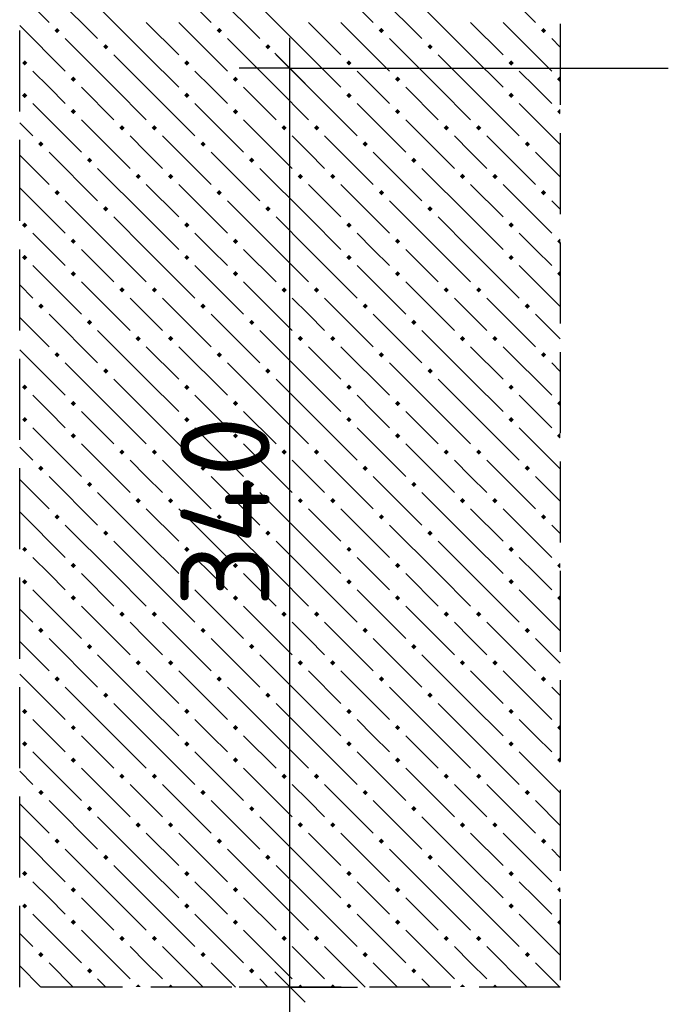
# Model space of a CAD drawing. Header units: millimetres. Extents: x 40580 to 1930067, y -240640 to 81020.
# Tile 360 of 656: x 1109985 to 1111585, y -221711 to -219282. Entities that reach past the tile are written whole.
import ezdxf

# ---------------------------------------------------------------- set-up
doc = ezdxf.new("R2010")
doc.units = ezdxf.units.MM
doc.linetypes.add('______2', pattern=[270, 200, -70])
doc.layers.add('Standard', color=7, linetype='Continuous', lineweight=25)
doc.layers.add('Примечания', color=7, linetype='Continuous', lineweight=13)
doc.layers.add('Стилевая поверхн.', color=7, linetype='Continuous')
doc.styles.add('ISOCPEUR', font='isocpeur.ttf')

msp = doc.modelspace()

# ---------------------------------------------------------------- hatches: boundary and pattern name
at = {"layer": 'Стилевая поверхн.', "linetype": 'Continuous', "lineweight": -3, "transparency": 33554687}
for points in [[(1110070.9, -219308.3), (1110077.4, -219301.8), (1110083.9, -219308.3), (1110077.4, -219314.8)], [(1110470.9, -219308.3), (1110477.4, -219301.8), (1110483.9, -219308.3), (1110477.4, -219314.8)], [(1110870.9, -219308.3), (1110877.4, -219301.8), (1110883.9, -219308.3), (1110877.4, -219314.8)], [(1111270.9, -219308.3), (1111277.4, -219301.8), (1111283.9, -219308.3), (1111277.4, -219314.8)], [(1110190.9, -219348.3), (1110197.4, -219341.8), (1110203.9, -219348.3), (1110197.4, -219354.8)], [(1110590.9, -219348.3), (1110597.4, -219341.8), (1110603.9, -219348.3), (1110597.4, -219354.8)], [(1110990.9, -219348.3), (1110997.4, -219341.8), (1111003.9, -219348.3), (1110997.4, -219354.8)], [(1109990.9, -219388.3), (1109997.4, -219381.8), (1110003.9, -219388.3), (1109997.4, -219394.8)], [(1110390.9, -219388.3), (1110397.4, -219381.8), (1110403.9, -219388.3), (1110397.4, -219394.8)], [(1110790.9, -219388.3), (1110797.4, -219381.8), (1110803.9, -219388.3), (1110797.4, -219394.8)], [(1111190.9, -219388.3), (1111197.4, -219381.8), (1111203.9, -219388.3), (1111197.4, -219394.8)], [(1110110.9, -219428.3), (1110117.4, -219421.8), (1110123.9, -219428.3), (1110117.4, -219434.8)], [(1110510.9, -219428.3), (1110517.4, -219421.8), (1110523.9, -219428.3), (1110517.4, -219434.8)], [(1110910.9, -219428.3), (1110917.4, -219421.8), (1110923.9, -219428.3), (1110917.4, -219434.8)], [(1111310.9, -219428.3), (1111317.4, -219421.8), (1111318.4, -219422.8), (1111318.4, -219433.7), (1111317.4, -219434.8)], [(1109990.9, -219468.3), (1109997.4, -219461.8), (1110003.9, -219468.3), (1109997.4, -219474.8)], [(1110390.9, -219468.3), (1110397.4, -219461.8), (1110403.9, -219468.3), (1110397.4, -219474.8)], [(1110790.9, -219468.3), (1110797.4, -219461.8), (1110803.9, -219468.3), (1110797.4, -219474.8)], [(1111190.9, -219468.3), (1111197.4, -219461.8), (1111203.9, -219468.3), (1111197.4, -219474.8)], [(1110110.9, -219508.3), (1110117.4, -219501.8), (1110123.9, -219508.3), (1110117.4, -219514.8)], [(1110510.9, -219508.3), (1110517.4, -219501.8), (1110523.9, -219508.3), (1110517.4, -219514.8)], [(1110910.9, -219508.3), (1110917.4, -219501.8), (1110923.9, -219508.3), (1110917.4, -219514.8)], [(1111310.9, -219508.3), (1111317.4, -219501.8), (1111318.4, -219502.8), (1111318.4, -219513.7), (1111317.4, -219514.8)], [(1110230.9, -219548.3), (1110237.4, -219541.8), (1110243.9, -219548.3), (1110237.4, -219554.8)], [(1110310.9, -219548.3), (1110317.4, -219541.8), (1110323.9, -219548.3), (1110317.4, -219554.8)], [(1110630.9, -219548.3), (1110637.4, -219541.8), (1110643.9, -219548.3), (1110637.4, -219554.8)], [(1110710.9, -219548.3), (1110717.4, -219541.8), (1110723.9, -219548.3), (1110717.4, -219554.8)], [(1111030.9, -219548.3), (1111037.4, -219541.8), (1111043.9, -219548.3), (1111037.4, -219554.8)], [(1111110.9, -219548.3), (1111117.4, -219541.8), (1111123.9, -219548.3), (1111117.4, -219554.8)], [(1110030.9, -219588.3), (1110037.4, -219581.8), (1110043.9, -219588.3), (1110037.4, -219594.8)], [(1110430.9, -219588.3), (1110437.4, -219581.8), (1110443.9, -219588.3), (1110437.4, -219594.8)], [(1110830.9, -219588.3), (1110837.4, -219581.8), (1110843.9, -219588.3), (1110837.4, -219594.8)], [(1111230.9, -219588.3), (1111237.4, -219581.8), (1111243.9, -219588.3), (1111237.4, -219594.8)], [(1110150.9, -219628.3), (1110157.4, -219621.8), (1110163.9, -219628.3), (1110157.4, -219634.8)], [(1110550.9, -219628.3), (1110557.4, -219621.8), (1110563.9, -219628.3), (1110557.4, -219634.8)], [(1110950.9, -219628.3), (1110957.4, -219621.8), (1110963.9, -219628.3), (1110957.4, -219634.8)], [(1110270.9, -219668.3), (1110277.4, -219661.8), (1110283.9, -219668.3), (1110277.4, -219674.8)], [(1110350.9, -219668.3), (1110357.4, -219661.8), (1110363.9, -219668.3), (1110357.4, -219674.8)], [(1110670.9, -219668.3), (1110677.4, -219661.8), (1110683.9, -219668.3), (1110677.4, -219674.8)], [(1110750.9, -219668.3), (1110757.4, -219661.8), (1110763.9, -219668.3), (1110757.4, -219674.8)], [(1111070.9, -219668.3), (1111077.4, -219661.8), (1111083.9, -219668.3), (1111077.4, -219674.8)], [(1111150.9, -219668.3), (1111157.4, -219661.8), (1111163.9, -219668.3), (1111157.4, -219674.8)], [(1110070.9, -219708.3), (1110077.4, -219701.8), (1110083.9, -219708.3), (1110077.4, -219714.8)], [(1110470.9, -219708.3), (1110477.4, -219701.8), (1110483.9, -219708.3), (1110477.4, -219714.8)], [(1110870.9, -219708.3), (1110877.4, -219701.8), (1110883.9, -219708.3), (1110877.4, -219714.8)], [(1111270.9, -219708.3), (1111277.4, -219701.8), (1111283.9, -219708.3), (1111277.4, -219714.8)], [(1110190.9, -219748.3), (1110197.4, -219741.8), (1110203.9, -219748.3), (1110197.4, -219754.8)], [(1110590.9, -219748.3), (1110597.4, -219741.8), (1110603.9, -219748.3), (1110597.4, -219754.8)], [(1110990.9, -219748.3), (1110997.4, -219741.8), (1111003.9, -219748.3), (1110997.4, -219754.8)], [(1109990.9, -219788.3), (1109997.4, -219781.8), (1110003.9, -219788.3), (1109997.4, -219794.8)], [(1110390.9, -219788.3), (1110397.4, -219781.8), (1110403.9, -219788.3), (1110397.4, -219794.8)], [(1110790.9, -219788.3), (1110797.4, -219781.8), (1110803.9, -219788.3), (1110797.4, -219794.8)], [(1111190.9, -219788.3), (1111197.4, -219781.8), (1111203.9, -219788.3), (1111197.4, -219794.8)], [(1110110.9, -219828.3), (1110117.4, -219821.8), (1110123.9, -219828.3), (1110117.4, -219834.8)], [(1110510.9, -219828.3), (1110517.4, -219821.8), (1110523.9, -219828.3), (1110517.4, -219834.8)], [(1110910.9, -219828.3), (1110917.4, -219821.8), (1110923.9, -219828.3), (1110917.4, -219834.8)], [(1111310.9, -219828.3), (1111317.4, -219821.8), (1111318.4, -219822.8), (1111318.4, -219833.7), (1111317.4, -219834.8)], [(1109990.9, -219868.3), (1109997.4, -219861.8), (1110003.9, -219868.3), (1109997.4, -219874.8)], [(1110390.9, -219868.3), (1110397.4, -219861.8), (1110403.9, -219868.3), (1110397.4, -219874.8)], [(1110790.9, -219868.3), (1110797.4, -219861.8), (1110803.9, -219868.3), (1110797.4, -219874.8)], [(1111190.9, -219868.3), (1111197.4, -219861.8), (1111203.9, -219868.3), (1111197.4, -219874.8)], [(1110110.9, -219908.3), (1110117.4, -219901.8), (1110123.9, -219908.3), (1110117.4, -219914.8)], [(1110510.9, -219908.3), (1110517.4, -219901.8), (1110523.9, -219908.3), (1110517.4, -219914.8)], [(1110910.9, -219908.3), (1110917.4, -219901.8), (1110923.9, -219908.3), (1110917.4, -219914.8)], [(1111310.9, -219908.3), (1111317.4, -219901.8), (1111318.4, -219902.8), (1111318.4, -219913.7), (1111317.4, -219914.8)], [(1110230.9, -219948.3), (1110237.4, -219941.8), (1110243.9, -219948.3), (1110237.4, -219954.8)], [(1110310.9, -219948.3), (1110317.4, -219941.8), (1110323.9, -219948.3), (1110317.4, -219954.8)], [(1110630.9, -219948.3), (1110637.4, -219941.8), (1110643.9, -219948.3), (1110637.4, -219954.8)], [(1110710.9, -219948.3), (1110717.4, -219941.8), (1110723.9, -219948.3), (1110717.4, -219954.8)], [(1111030.9, -219948.3), (1111037.4, -219941.8), (1111043.9, -219948.3), (1111037.4, -219954.8)], [(1111110.9, -219948.3), (1111117.4, -219941.8), (1111123.9, -219948.3), (1111117.4, -219954.8)], [(1110030.9, -219988.3), (1110037.4, -219981.8), (1110043.9, -219988.3), (1110037.4, -219994.8)], [(1110430.9, -219988.3), (1110437.4, -219981.8), (1110443.9, -219988.3), (1110437.4, -219994.8)], [(1110830.9, -219988.3), (1110837.4, -219981.8), (1110843.9, -219988.3), (1110837.4, -219994.8)], [(1111230.9, -219988.3), (1111237.4, -219981.8), (1111243.9, -219988.3), (1111237.4, -219994.8)], [(1110150.9, -220028.3), (1110157.4, -220021.8), (1110163.9, -220028.3), (1110157.4, -220034.8)], [(1110550.9, -220028.3), (1110557.4, -220021.8), (1110563.9, -220028.3), (1110557.4, -220034.8)], [(1110950.9, -220028.3), (1110957.4, -220021.8), (1110963.9, -220028.3), (1110957.4, -220034.8)], [(1110270.9, -220068.3), (1110277.4, -220061.8), (1110283.9, -220068.3), (1110277.4, -220074.8)], [(1110350.9, -220068.3), (1110357.4, -220061.8), (1110363.9, -220068.3), (1110357.4, -220074.8)], [(1110670.9, -220068.3), (1110677.4, -220061.8), (1110683.9, -220068.3), (1110677.4, -220074.8)], [(1110750.9, -220068.3), (1110757.4, -220061.8), (1110763.9, -220068.3), (1110757.4, -220074.8)], [(1111070.9, -220068.3), (1111077.4, -220061.8), (1111083.9, -220068.3), (1111077.4, -220074.8)], [(1111150.9, -220068.3), (1111157.4, -220061.8), (1111163.9, -220068.3), (1111157.4, -220074.8)], [(1110070.9, -220108.3), (1110077.4, -220101.8), (1110083.9, -220108.3), (1110077.4, -220114.8)], [(1110470.9, -220108.3), (1110477.4, -220101.8), (1110483.9, -220108.3), (1110477.4, -220114.8)], [(1110870.9, -220108.3), (1110877.4, -220101.8), (1110883.9, -220108.3), (1110877.4, -220114.8)], [(1111270.9, -220108.3), (1111277.4, -220101.8), (1111283.9, -220108.3), (1111277.4, -220114.8)], [(1110190.9, -220148.3), (1110197.4, -220141.8), (1110203.9, -220148.3), (1110197.4, -220154.8)], [(1110590.9, -220148.3), (1110597.4, -220141.8), (1110603.9, -220148.3), (1110597.4, -220154.8)], [(1110990.9, -220148.3), (1110997.4, -220141.8), (1111003.9, -220148.3), (1110997.4, -220154.8)], [(1109990.9, -220188.3), (1109997.4, -220181.8), (1110003.9, -220188.3), (1109997.4, -220194.8)], [(1110390.9, -220188.3), (1110397.4, -220181.8), (1110403.9, -220188.3), (1110397.4, -220194.8)], [(1110790.9, -220188.3), (1110797.4, -220181.8), (1110803.9, -220188.3), (1110797.4, -220194.8)], [(1111190.9, -220188.3), (1111197.4, -220181.8), (1111203.9, -220188.3), (1111197.4, -220194.8)], [(1110110.9, -220228.3), (1110117.4, -220221.8), (1110123.9, -220228.3), (1110117.4, -220234.8)], [(1110510.9, -220228.3), (1110517.4, -220221.8), (1110523.9, -220228.3), (1110517.4, -220234.8)], [(1110910.9, -220228.3), (1110917.4, -220221.8), (1110923.9, -220228.3), (1110917.4, -220234.8)], [(1111310.9, -220228.3), (1111317.4, -220221.8), (1111318.4, -220222.8), (1111318.4, -220233.7), (1111317.4, -220234.8)], [(1109990.9, -220268.3), (1109997.4, -220261.8), (1110003.9, -220268.3), (1109997.4, -220274.8)], [(1110390.9, -220268.3), (1110397.4, -220261.8), (1110403.9, -220268.3), (1110397.4, -220274.8)], [(1110790.9, -220268.3), (1110797.4, -220261.8), (1110803.9, -220268.3), (1110797.4, -220274.8)], [(1111190.9, -220268.3), (1111197.4, -220261.8), (1111203.9, -220268.3), (1111197.4, -220274.8)], [(1110110.9, -220308.3), (1110117.4, -220301.8), (1110123.9, -220308.3), (1110117.4, -220314.8)], [(1110510.9, -220308.3), (1110517.4, -220301.8), (1110523.9, -220308.3), (1110517.4, -220314.8)], [(1110910.9, -220308.3), (1110917.4, -220301.8), (1110923.9, -220308.3), (1110917.4, -220314.8)], [(1111310.9, -220308.3), (1111317.4, -220301.8), (1111318.4, -220302.8), (1111318.4, -220313.7), (1111317.4, -220314.8)], [(1110230.9, -220348.3), (1110237.4, -220341.8), (1110243.9, -220348.3), (1110237.4, -220354.8)], [(1110310.9, -220348.3), (1110317.4, -220341.8), (1110323.9, -220348.3), (1110317.4, -220354.8)], [(1110630.9, -220348.3), (1110637.4, -220341.8), (1110643.9, -220348.3), (1110637.4, -220354.8)], [(1110710.9, -220348.3), (1110717.4, -220341.8), (1110723.9, -220348.3), (1110717.4, -220354.8)], [(1111030.9, -220348.3), (1111037.4, -220341.8), (1111043.9, -220348.3), (1111037.4, -220354.8)], [(1111110.9, -220348.3), (1111117.4, -220341.8), (1111123.9, -220348.3), (1111117.4, -220354.8)], [(1110030.9, -220388.3), (1110037.4, -220381.8), (1110043.9, -220388.3), (1110037.4, -220394.8)], [(1110430.9, -220388.3), (1110437.4, -220381.8), (1110443.9, -220388.3), (1110437.4, -220394.8)], [(1110830.9, -220388.3), (1110837.4, -220381.8), (1110843.9, -220388.3), (1110837.4, -220394.8)], [(1111230.9, -220388.3), (1111237.4, -220381.8), (1111243.9, -220388.3), (1111237.4, -220394.8)], [(1110150.9, -220428.3), (1110157.4, -220421.8), (1110163.9, -220428.3), (1110157.4, -220434.8)], [(1110550.9, -220428.3), (1110557.4, -220421.8), (1110563.9, -220428.3), (1110557.4, -220434.8)], [(1110950.9, -220428.3), (1110957.4, -220421.8), (1110963.9, -220428.3), (1110957.4, -220434.8)], [(1110270.9, -220468.3), (1110277.4, -220461.8), (1110283.9, -220468.3), (1110277.4, -220474.8)], [(1110350.9, -220468.3), (1110357.4, -220461.8), (1110363.9, -220468.3), (1110357.4, -220474.8)], [(1110670.9, -220468.3), (1110677.4, -220461.8), (1110683.9, -220468.3), (1110677.4, -220474.8)], [(1110750.9, -220468.3), (1110757.4, -220461.8), (1110763.9, -220468.3), (1110757.4, -220474.8)], [(1111070.9, -220468.3), (1111077.4, -220461.8), (1111083.9, -220468.3), (1111077.4, -220474.8)], [(1111150.9, -220468.3), (1111157.4, -220461.8), (1111163.9, -220468.3), (1111157.4, -220474.8)], [(1110070.9, -220508.3), (1110077.4, -220501.8), (1110083.9, -220508.3), (1110077.4, -220514.8)], [(1110470.9, -220508.3), (1110477.4, -220501.8), (1110483.9, -220508.3), (1110477.4, -220514.8)], [(1110870.9, -220508.3), (1110877.4, -220501.8), (1110883.9, -220508.3), (1110877.4, -220514.8)], [(1111270.9, -220508.3), (1111277.4, -220501.8), (1111283.9, -220508.3), (1111277.4, -220514.8)], [(1110190.9, -220548.3), (1110197.4, -220541.8), (1110203.9, -220548.3), (1110197.4, -220554.8)], [(1110590.9, -220548.3), (1110597.4, -220541.8), (1110603.9, -220548.3), (1110597.4, -220554.8)], [(1110990.9, -220548.3), (1110997.4, -220541.8), (1111003.9, -220548.3), (1110997.4, -220554.8)], [(1109990.9, -220588.3), (1109997.4, -220581.8), (1110003.9, -220588.3), (1109997.4, -220594.8)], [(1110390.9, -220588.3), (1110397.4, -220581.8), (1110403.9, -220588.3), (1110397.4, -220594.8)], [(1110790.9, -220588.3), (1110797.4, -220581.8), (1110803.9, -220588.3), (1110797.4, -220594.8)], [(1111190.9, -220588.3), (1111197.4, -220581.8), (1111203.9, -220588.3), (1111197.4, -220594.8)], [(1110110.9, -220628.3), (1110117.4, -220621.8), (1110123.9, -220628.3), (1110117.4, -220634.8)], [(1110510.9, -220628.3), (1110517.4, -220621.8), (1110523.9, -220628.3), (1110517.4, -220634.8)], [(1110910.9, -220628.3), (1110917.4, -220621.8), (1110923.9, -220628.3), (1110917.4, -220634.8)], [(1111310.9, -220628.3), (1111317.4, -220621.8), (1111318.4, -220622.8), (1111318.4, -220633.7), (1111317.4, -220634.8)], [(1109990.9, -220668.3), (1109997.4, -220661.8), (1110003.9, -220668.3), (1109997.4, -220674.8)], [(1110390.9, -220668.3), (1110397.4, -220661.8), (1110403.9, -220668.3), (1110397.4, -220674.8)], [(1110790.9, -220668.3), (1110797.4, -220661.8), (1110803.9, -220668.3), (1110797.4, -220674.8)], [(1111190.9, -220668.3), (1111197.4, -220661.8), (1111203.9, -220668.3), (1111197.4, -220674.8)], [(1110110.9, -220708.3), (1110117.4, -220701.8), (1110123.9, -220708.3), (1110117.4, -220714.8)], [(1110510.9, -220708.3), (1110517.4, -220701.8), (1110523.9, -220708.3), (1110517.4, -220714.8)], [(1110910.9, -220708.3), (1110917.4, -220701.8), (1110923.9, -220708.3), (1110917.4, -220714.8)], [(1111310.9, -220708.3), (1111317.4, -220701.8), (1111318.4, -220702.8), (1111318.4, -220713.7), (1111317.4, -220714.8)], [(1110230.9, -220748.3), (1110237.4, -220741.8), (1110243.9, -220748.3), (1110237.4, -220754.8)], [(1110310.9, -220748.3), (1110317.4, -220741.8), (1110323.9, -220748.3), (1110317.4, -220754.8)], [(1110630.9, -220748.3), (1110637.4, -220741.8), (1110643.9, -220748.3), (1110637.4, -220754.8)], [(1110710.9, -220748.3), (1110717.4, -220741.8), (1110723.9, -220748.3), (1110717.4, -220754.8)], [(1111030.9, -220748.3), (1111037.4, -220741.8), (1111043.9, -220748.3), (1111037.4, -220754.8)], [(1111110.9, -220748.3), (1111117.4, -220741.8), (1111123.9, -220748.3), (1111117.4, -220754.8)], [(1110030.9, -220788.3), (1110037.4, -220781.8), (1110043.9, -220788.3), (1110037.4, -220794.8)], [(1110430.9, -220788.3), (1110437.4, -220781.8), (1110443.9, -220788.3), (1110437.4, -220794.8)], [(1110830.9, -220788.3), (1110837.4, -220781.8), (1110843.9, -220788.3), (1110837.4, -220794.8)], [(1111230.9, -220788.3), (1111237.4, -220781.8), (1111243.9, -220788.3), (1111237.4, -220794.8)], [(1110150.9, -220828.3), (1110157.4, -220821.8), (1110163.9, -220828.3), (1110157.4, -220834.8)], [(1110550.9, -220828.3), (1110557.4, -220821.8), (1110563.9, -220828.3), (1110557.4, -220834.8)], [(1110950.9, -220828.3), (1110957.4, -220821.8), (1110963.9, -220828.3), (1110957.4, -220834.8)], [(1110270.9, -220868.3), (1110277.4, -220861.8), (1110283.9, -220868.3), (1110277.4, -220874.8)], [(1110350.9, -220868.3), (1110357.4, -220861.8), (1110363.9, -220868.3), (1110357.4, -220874.8)], [(1110670.9, -220868.3), (1110677.4, -220861.8), (1110683.9, -220868.3), (1110677.4, -220874.8)], [(1110750.9, -220868.3), (1110757.4, -220861.8), (1110763.9, -220868.3), (1110757.4, -220874.8)], [(1111070.9, -220868.3), (1111077.4, -220861.8), (1111083.9, -220868.3), (1111077.4, -220874.8)], [(1111150.9, -220868.3), (1111157.4, -220861.8), (1111163.9, -220868.3), (1111157.4, -220874.8)], [(1110070.9, -220908.3), (1110077.4, -220901.8), (1110083.9, -220908.3), (1110077.4, -220914.8)], [(1110470.9, -220908.3), (1110477.4, -220901.8), (1110483.9, -220908.3), (1110477.4, -220914.8)], [(1110870.9, -220908.3), (1110877.4, -220901.8), (1110883.9, -220908.3), (1110877.4, -220914.8)], [(1111270.9, -220908.3), (1111277.4, -220901.8), (1111283.9, -220908.3), (1111277.4, -220914.8)], [(1110190.9, -220948.3), (1110197.4, -220941.8), (1110203.9, -220948.3), (1110197.4, -220954.8)], [(1110590.9, -220948.3), (1110597.4, -220941.8), (1110603.9, -220948.3), (1110597.4, -220954.8)], [(1110990.9, -220948.3), (1110997.4, -220941.8), (1111003.9, -220948.3), (1110997.4, -220954.8)], [(1109990.9, -220988.3), (1109997.4, -220981.8), (1110003.9, -220988.3), (1109997.4, -220994.8)], [(1110390.9, -220988.3), (1110397.4, -220981.8), (1110403.9, -220988.3), (1110397.4, -220994.8)], [(1110790.9, -220988.3), (1110797.4, -220981.8), (1110803.9, -220988.3), (1110797.4, -220994.8)], [(1111190.9, -220988.3), (1111197.4, -220981.8), (1111203.9, -220988.3), (1111197.4, -220994.8)], [(1110110.9, -221028.3), (1110117.4, -221021.8), (1110123.9, -221028.3), (1110117.4, -221034.8)], [(1110510.9, -221028.3), (1110517.4, -221021.8), (1110523.9, -221028.3), (1110517.4, -221034.8)], [(1110910.9, -221028.3), (1110917.4, -221021.8), (1110923.9, -221028.3), (1110917.4, -221034.8)], [(1111310.9, -221028.3), (1111317.4, -221021.8), (1111318.4, -221022.8), (1111318.4, -221033.7), (1111317.4, -221034.8)], [(1109990.9, -221068.3), (1109997.4, -221061.8), (1110003.9, -221068.3), (1109997.4, -221074.8)], [(1110390.9, -221068.3), (1110397.4, -221061.8), (1110403.9, -221068.3), (1110397.4, -221074.8)], [(1110790.9, -221068.3), (1110797.4, -221061.8), (1110803.9, -221068.3), (1110797.4, -221074.8)], [(1111190.9, -221068.3), (1111197.4, -221061.8), (1111203.9, -221068.3), (1111197.4, -221074.8)], [(1110110.9, -221108.3), (1110117.4, -221101.8), (1110123.9, -221108.3), (1110117.4, -221114.8)], [(1110510.9, -221108.3), (1110517.4, -221101.8), (1110523.9, -221108.3), (1110517.4, -221114.8)], [(1110910.9, -221108.3), (1110917.4, -221101.8), (1110923.9, -221108.3), (1110917.4, -221114.8)], [(1111310.9, -221108.3), (1111317.4, -221101.8), (1111318.4, -221102.8), (1111318.4, -221113.7), (1111317.4, -221114.8)], [(1110230.9, -221148.3), (1110237.4, -221141.8), (1110243.9, -221148.3), (1110237.4, -221154.8)], [(1110310.9, -221148.3), (1110317.4, -221141.8), (1110323.9, -221148.3), (1110317.4, -221154.8)], [(1110630.9, -221148.3), (1110637.4, -221141.8), (1110643.9, -221148.3), (1110637.4, -221154.8)], [(1110710.9, -221148.3), (1110717.4, -221141.8), (1110723.9, -221148.3), (1110717.4, -221154.8)], [(1111030.9, -221148.3), (1111037.4, -221141.8), (1111043.9, -221148.3), (1111037.4, -221154.8)], [(1111110.9, -221148.3), (1111117.4, -221141.8), (1111123.9, -221148.3), (1111117.4, -221154.8)], [(1110030.9, -221188.3), (1110037.4, -221181.8), (1110043.9, -221188.3), (1110037.4, -221194.8)], [(1110430.9, -221188.3), (1110437.4, -221181.8), (1110443.9, -221188.3), (1110437.4, -221194.8)], [(1110830.9, -221188.3), (1110837.4, -221181.8), (1110843.9, -221188.3), (1110837.4, -221194.8)], [(1111230.9, -221188.3), (1111237.4, -221181.8), (1111243.9, -221188.3), (1111237.4, -221194.8)], [(1110150.9, -221228.3), (1110157.4, -221221.8), (1110163.9, -221228.3), (1110157.4, -221234.8)], [(1110550.9, -221228.3), (1110557.4, -221221.8), (1110563.9, -221228.3), (1110557.4, -221234.8)], [(1110950.9, -221228.3), (1110957.4, -221221.8), (1110963.9, -221228.3), (1110957.4, -221234.8)], [(1110270.9, -221268.3), (1110277.4, -221261.8), (1110283.9, -221268.3), (1110277.4, -221274.8)], [(1110350.9, -221268.3), (1110357.4, -221261.8), (1110363.9, -221268.3), (1110357.4, -221274.8)], [(1110670.9, -221268.3), (1110677.4, -221261.8), (1110683.9, -221268.3), (1110677.4, -221274.8)], [(1110750.9, -221268.3), (1110757.4, -221261.8), (1110763.9, -221268.3), (1110757.4, -221274.8)], [(1111070.9, -221268.3), (1111077.4, -221261.8), (1111083.9, -221268.3), (1111077.4, -221274.8)], [(1111150.9, -221268.3), (1111157.4, -221261.8), (1111163.9, -221268.3), (1111157.4, -221274.8)], [(1110070.9, -221308.3), (1110077.4, -221301.8), (1110083.9, -221308.3), (1110077.4, -221314.8)], [(1110470.9, -221308.3), (1110477.4, -221301.8), (1110483.9, -221308.3), (1110477.4, -221314.8)], [(1110870.9, -221308.3), (1110877.4, -221301.8), (1110883.9, -221308.3), (1110877.4, -221314.8)], [(1111270.9, -221308.3), (1111277.4, -221301.8), (1111283.9, -221308.3), (1111277.4, -221314.8)], [(1110190.9, -221348.3), (1110197.4, -221341.8), (1110203.9, -221348.3), (1110197.4, -221354.8)], [(1110590.9, -221348.3), (1110597.4, -221341.8), (1110603.9, -221348.3), (1110597.4, -221354.8)], [(1110990.9, -221348.3), (1110997.4, -221341.8), (1111003.9, -221348.3), (1110997.4, -221354.8)], [(1109990.9, -221388.3), (1109997.4, -221381.8), (1110003.9, -221388.3), (1109997.4, -221394.8)], [(1110390.9, -221388.3), (1110397.4, -221381.8), (1110403.9, -221388.3), (1110397.4, -221394.8)], [(1110790.9, -221388.3), (1110797.4, -221381.8), (1110803.9, -221388.3), (1110797.4, -221394.8)], [(1111190.9, -221388.3), (1111197.4, -221381.8), (1111203.9, -221388.3), (1111197.4, -221394.8)], [(1110110.9, -221428.3), (1110117.4, -221421.8), (1110123.9, -221428.3), (1110117.4, -221434.8)], [(1110510.9, -221428.3), (1110517.4, -221421.8), (1110523.9, -221428.3), (1110517.4, -221434.8)], [(1110910.9, -221428.3), (1110917.4, -221421.8), (1110923.9, -221428.3), (1110917.4, -221434.8)], [(1111310.9, -221428.3), (1111317.4, -221421.8), (1111318.4, -221422.8), (1111318.4, -221433.7), (1111317.4, -221434.8)], [(1109990.9, -221468.3), (1109997.4, -221461.8), (1110003.9, -221468.3), (1109997.4, -221474.8)], [(1110390.9, -221468.3), (1110397.4, -221461.8), (1110403.9, -221468.3), (1110397.4, -221474.8)], [(1110790.9, -221468.3), (1110797.4, -221461.8), (1110803.9, -221468.3), (1110797.4, -221474.8)], [(1111190.9, -221468.3), (1111197.4, -221461.8), (1111203.9, -221468.3), (1111197.4, -221474.8)], [(1110110.9, -221508.3), (1110117.4, -221501.8), (1110123.9, -221508.3), (1110117.4, -221514.8)], [(1110510.9, -221508.3), (1110517.4, -221501.8), (1110523.9, -221508.3), (1110517.4, -221514.8)], [(1110910.9, -221508.3), (1110917.4, -221501.8), (1110923.9, -221508.3), (1110917.4, -221514.8)], [(1111310.9, -221508.3), (1111317.4, -221501.8), (1111318.4, -221502.8), (1111318.4, -221513.7), (1111317.4, -221514.8)], [(1110230.9, -221548.3), (1110237.4, -221541.8), (1110243.9, -221548.3), (1110237.4, -221554.8)], [(1110310.9, -221548.3), (1110317.4, -221541.8), (1110323.9, -221548.3), (1110317.4, -221554.8)], [(1110630.9, -221548.3), (1110637.4, -221541.8), (1110643.9, -221548.3), (1110637.4, -221554.8)], [(1110710.9, -221548.3), (1110717.4, -221541.8), (1110723.9, -221548.3), (1110717.4, -221554.8)], [(1111030.9, -221548.3), (1111037.4, -221541.8), (1111043.9, -221548.3), (1111037.4, -221554.8)], [(1111110.9, -221548.3), (1111117.4, -221541.8), (1111123.9, -221548.3), (1111117.4, -221554.8)], [(1110030.9, -221588.3), (1110037.4, -221581.8), (1110043.9, -221588.3), (1110037.4, -221594.8)], [(1110430.9, -221588.3), (1110437.4, -221581.8), (1110443.9, -221588.3), (1110437.4, -221594.8)], [(1110830.9, -221588.3), (1110837.4, -221581.8), (1110843.9, -221588.3), (1110837.4, -221594.8)], [(1111230.9, -221588.3), (1111237.4, -221581.8), (1111243.9, -221588.3), (1111237.4, -221594.8)], [(1110150.9, -221628.3), (1110157.4, -221621.8), (1110163.9, -221628.3), (1110157.4, -221634.8)], [(1110550.9, -221628.3), (1110557.4, -221621.8), (1110563.9, -221628.3), (1110557.4, -221634.8)], [(1110950.9, -221628.3), (1110957.4, -221621.8), (1110963.9, -221628.3), (1110957.4, -221634.8)], [(1110271, -221668.2), (1110277.4, -221661.8), (1110283.8, -221668.2)], [(1110351, -221668.2), (1110357.4, -221661.8), (1110363.8, -221668.2)], [(1110671, -221668.2), (1110677.4, -221661.8), (1110683.8, -221668.2)], [(1110751, -221668.2), (1110757.4, -221661.8), (1110763.8, -221668.2)], [(1111071, -221668.2), (1111077.4, -221661.8), (1111083.8, -221668.2)], [(1111151, -221668.2), (1111157.4, -221661.8), (1111163.8, -221668.2)]]:
    msp.add_hatch(color=7, dxfattribs=at).paths.add_polyline_path(points, flags=16)

# ---------------------------------------------------------------- linework, layer by layer
at = {"layer": 'Standard', "color": 7, "linetype": 'Continuous', "lineweight": -3, "transparency": 33554687}
for p, q in [((1110651.8, -219401.5), (1110651.8, -219326.5)), ((1110651.8, -221668.2), (1110651.8, -219401.5))]:
    msp.add_line(p, q, dxfattribs=at)
at = {"layer": 'Standard', "color": 7, "linetype": 'Continuous', "lineweight": 25, "transparency": 33554687}
for p, q in [((1110689.3, -219439), (1110614.3, -219364)), ((1110689.3, -221705.7), (1110614.3, -221630.7))]:
    msp.add_line(p, q, dxfattribs=at)
at = {"layer": 'Standard', "color": 251, "linetype": 'Continuous', "lineweight": -3, "true_color": 0x656565, "transparency": 33554687}
for p, q in [((1110651.8, -219401.5), (1110526.8, -219401.5)), ((1110651.8, -219401.5), (1110776.8, -219401.5)), ((1110651.8, -219401.5), (1111585.1, -219401.5)), ((1110651.8, -221668.2), (1110526.8, -221668.2)), ((1110651.8, -221668.2), (1110776.8, -221668.2)), ((1110651.8, -221668.2), (1110818.4, -221668.2))]:
    msp.add_line(p, q, dxfattribs=at)
at = {"layer": 'Standard', "color": 7, "linetype": 'Continuous', "lineweight": -3, "transparency": 33554687}
msp.add_lwpolyline([(1110651.8, -222134.9), (1110651.8, -222089.7), (1110651.8, -222089.7), (1110651.8, -221668.2)], dxfattribs=at)
at = {"layer": 'Примечания', "color": 253, "linetype": '______2', "lineweight": -3, "true_color": 0xababab, "transparency": 33554687}
for p, q in [((1109985.1, -221668.2), (1109985.1, -212001.5)), ((1111318.4, -212001.5), (1111318.4, -221668.2)), ((1111318.4, -221668.2), (1109985.1, -221668.2))]:
    msp.add_line(p, q, dxfattribs=at)
at = {"layer": 'Стилевая поверхн.', "color": 9, "linetype": 'Continuous', "lineweight": -3, "true_color": 0xc7c7c7, "transparency": 33554687}
for p, q in [((1110337.4, -219168.3), (1110457.4, -219288.3)), ((1110737.4, -219168.3), (1110857.4, -219288.3)), ((1111137.4, -219168.3), (1111257.4, -219288.3)), ((1109985.1, -219216), (1110057.4, -219288.3)), ((1110057.4, -219208.3), (1110177.4, -219328.3)), ((1110457.4, -219208.3), (1110577.4, -219328.3)), ((1110857.4, -219208.3), (1110977.4, -219328.3)), ((1110297.4, -219368.3), (1110177.4, -219248.3)), ((1110697.4, -219368.3), (1110577.4, -219248.3)), ((1111097.4, -219368.3), (1110977.4, -219248.3)), ((1109985.1, -219296), (1110097.4, -219408.3)), ((1110297.4, -219288.3), (1110377.4, -219368.3)), ((1110377.4, -219288.3), (1110497.4, -219408.3)), ((1110697.4, -219288.3), (1110777.4, -219368.3)), ((1110777.4, -219288.3), (1110897.4, -219408.3)), ((1111097.4, -219288.3), (1111177.4, -219368.3)), ((1111177.4, -219288.3), (1111297.4, -219408.3)), ((1110217.4, -219448.3), (1110097.4, -219328.3)), ((1110617.4, -219448.3), (1110497.4, -219328.3)), ((1111017.4, -219448.3), (1110897.4, -219328.3)), ((1111318.4, -219349.3), (1111297.4, -219328.3)), ((1110217.4, -219368.3), (1110297.4, -219448.3)), ((1110297.4, -219368.3), (1110377.4, -219448.3)), ((1110617.4, -219368.3), (1110697.4, -219448.3)), ((1110697.4, -219368.3), (1110777.4, -219448.3)), ((1111017.4, -219368.3), (1111097.4, -219448.3)), ((1111097.4, -219368.3), (1111177.4, -219448.3)), ((1110057.4, -219448.3), (1110017.4, -219408.3)), ((1110457.4, -219448.3), (1110417.4, -219408.3)), ((1110857.4, -219448.3), (1110817.4, -219408.3)), ((1111257.4, -219448.3), (1111217.4, -219408.3)), ((1110097.4, -219488.3), (1110057.4, -219448.3)), ((1110137.4, -219448.3), (1110217.4, -219528.3)), ((1110217.4, -219448.3), (1110297.4, -219528.3)), ((1110297.4, -219448.3), (1110417.4, -219568.3)), ((1110497.4, -219488.3), (1110457.4, -219448.3)), ((1110537.4, -219448.3), (1110617.4, -219528.3)), ((1110617.4, -219448.3), (1110697.4, -219528.3)), ((1110697.4, -219448.3), (1110817.4, -219568.3)), ((1110897.4, -219488.3), (1110857.4, -219448.3)), ((1110937.4, -219448.3), (1111017.4, -219528.3)), ((1111017.4, -219448.3), (1111097.4, -219528.3)), ((1111097.4, -219448.3), (1111217.4, -219568.3)), ((1111297.4, -219488.3), (1111257.4, -219448.3)), ((1110017.4, -219488.3), (1110137.4, -219608.3)), ((1110417.4, -219488.3), (1110537.4, -219608.3)), ((1110817.4, -219488.3), (1110937.4, -219608.3)), ((1111217.4, -219488.3), (1111318.4, -219589.3)), ((1109985.1, -219536), (1110017.4, -219568.3)), ((1110137.4, -219528.3), (1110257.4, -219648.3)), ((1110537.4, -219528.3), (1110657.4, -219648.3)), ((1110937.4, -219528.3), (1111057.4, -219648.3)), ((1110297.4, -219608.3), (1110257.4, -219568.3)), ((1110337.4, -219568.3), (1110457.4, -219688.3)), ((1110697.4, -219608.3), (1110657.4, -219568.3)), ((1110737.4, -219568.3), (1110857.4, -219688.3)), ((1111097.4, -219608.3), (1111057.4, -219568.3)), ((1111137.4, -219568.3), (1111257.4, -219688.3)), ((1110057.4, -219608.3), (1110177.4, -219728.3)), ((1110337.4, -219648.3), (1110297.4, -219608.3)), ((1110457.4, -219608.3), (1110577.4, -219728.3)), ((1110737.4, -219648.3), (1110697.4, -219608.3)), ((1110857.4, -219608.3), (1110977.4, -219728.3)), ((1111137.4, -219648.3), (1111097.4, -219608.3)), ((1111257.4, -219608.3), (1111318.4, -219669.3)), ((1109985.1, -219616), (1110057.4, -219688.3)), ((1110297.4, -219768.3), (1110177.4, -219648.3)), ((1110697.4, -219768.3), (1110577.4, -219648.3)), ((1111097.4, -219768.3), (1110977.4, -219648.3)), ((1109985.1, -219696), (1110097.4, -219808.3)), ((1110297.4, -219688.3), (1110377.4, -219768.3)), ((1110377.4, -219688.3), (1110497.4, -219808.3)), ((1110697.4, -219688.3), (1110777.4, -219768.3)), ((1110777.4, -219688.3), (1110897.4, -219808.3)), ((1111097.4, -219688.3), (1111177.4, -219768.3)), ((1111177.4, -219688.3), (1111297.4, -219808.3)), ((1110217.4, -219848.3), (1110097.4, -219728.3)), ((1110617.4, -219848.3), (1110497.4, -219728.3)), ((1111017.4, -219848.3), (1110897.4, -219728.3)), ((1111318.4, -219749.3), (1111297.4, -219728.3)), ((1110217.4, -219768.3), (1110297.4, -219848.3)), ((1110297.4, -219768.3), (1110377.4, -219848.3)), ((1110617.4, -219768.3), (1110697.4, -219848.3)), ((1110697.4, -219768.3), (1110777.4, -219848.3)), ((1111017.4, -219768.3), (1111097.4, -219848.3)), ((1111097.4, -219768.3), (1111177.4, -219848.3)), ((1110057.4, -219848.3), (1110017.4, -219808.3)), ((1110457.4, -219848.3), (1110417.4, -219808.3)), ((1110857.4, -219848.3), (1110817.4, -219808.3)), ((1111257.4, -219848.3), (1111217.4, -219808.3)), ((1110097.4, -219888.3), (1110057.4, -219848.3)), ((1110137.4, -219848.3), (1110217.4, -219928.3)), ((1110217.4, -219848.3), (1110297.4, -219928.3)), ((1110297.4, -219848.3), (1110417.4, -219968.3)), ((1110497.4, -219888.3), (1110457.4, -219848.3)), ((1110537.4, -219848.3), (1110617.4, -219928.3)), ((1110617.4, -219848.3), (1110697.4, -219928.3)), ((1110697.4, -219848.3), (1110817.4, -219968.3)), ((1110897.4, -219888.3), (1110857.4, -219848.3)), ((1110937.4, -219848.3), (1111017.4, -219928.3)), ((1111017.4, -219848.3), (1111097.4, -219928.3)), ((1111097.4, -219848.3), (1111217.4, -219968.3)), ((1111297.4, -219888.3), (1111257.4, -219848.3)), ((1110017.4, -219888.3), (1110137.4, -220008.3)), ((1110417.4, -219888.3), (1110537.4, -220008.3)), ((1110817.4, -219888.3), (1110937.4, -220008.3)), ((1111217.4, -219888.3), (1111318.4, -219989.3)), ((1110137.4, -219928.3), (1110257.4, -220048.3)), ((1110537.4, -219928.3), (1110657.4, -220048.3)), ((1110937.4, -219928.3), (1111057.4, -220048.3)), ((1109985.1, -219936), (1110017.4, -219968.3)), ((1110297.4, -220008.3), (1110257.4, -219968.3)), ((1110337.4, -219968.3), (1110457.4, -220088.3)), ((1110697.4, -220008.3), (1110657.4, -219968.3)), ((1110737.4, -219968.3), (1110857.4, -220088.3)), ((1111097.4, -220008.3), (1111057.4, -219968.3)), ((1111137.4, -219968.3), (1111257.4, -220088.3)), ((1109985.1, -220016), (1110057.4, -220088.3)), ((1110057.4, -220008.3), (1110177.4, -220128.3)), ((1110337.4, -220048.3), (1110297.4, -220008.3)), ((1110457.4, -220008.3), (1110577.4, -220128.3)), ((1110737.4, -220048.3), (1110697.4, -220008.3)), ((1110857.4, -220008.3), (1110977.4, -220128.3)), ((1111137.4, -220048.3), (1111097.4, -220008.3)), ((1111257.4, -220008.3), (1111318.4, -220069.3)), ((1110297.4, -220168.3), (1110177.4, -220048.3)), ((1110697.4, -220168.3), (1110577.4, -220048.3)), ((1111097.4, -220168.3), (1110977.4, -220048.3)), ((1109985.1, -220096), (1110097.4, -220208.3)), ((1110297.4, -220088.3), (1110377.4, -220168.3)), ((1110377.4, -220088.3), (1110497.4, -220208.3)), ((1110697.4, -220088.3), (1110777.4, -220168.3)), ((1110777.4, -220088.3), (1110897.4, -220208.3)), ((1111097.4, -220088.3), (1111177.4, -220168.3)), ((1111177.4, -220088.3), (1111297.4, -220208.3)), ((1110217.4, -220248.3), (1110097.4, -220128.3)), ((1110617.4, -220248.3), (1110497.4, -220128.3)), ((1111017.4, -220248.3), (1110897.4, -220128.3)), ((1111318.4, -220149.3), (1111297.4, -220128.3)), ((1110217.4, -220168.3), (1110297.4, -220248.3)), ((1110297.4, -220168.3), (1110377.4, -220248.3)), ((1110617.4, -220168.3), (1110697.4, -220248.3)), ((1110697.4, -220168.3), (1110777.4, -220248.3)), ((1111017.4, -220168.3), (1111097.4, -220248.3)), ((1111097.4, -220168.3), (1111177.4, -220248.3)), ((1110057.4, -220248.3), (1110017.4, -220208.3)), ((1110457.4, -220248.3), (1110417.4, -220208.3)), ((1110857.4, -220248.3), (1110817.4, -220208.3)), ((1111257.4, -220248.3), (1111217.4, -220208.3)), ((1110097.4, -220288.3), (1110057.4, -220248.3)), ((1110137.4, -220248.3), (1110217.4, -220328.3)), ((1110217.4, -220248.3), (1110297.4, -220328.3)), ((1110297.4, -220248.3), (1110417.4, -220368.3)), ((1110497.4, -220288.3), (1110457.4, -220248.3)), ((1110537.4, -220248.3), (1110617.4, -220328.3)), ((1110617.4, -220248.3), (1110697.4, -220328.3)), ((1110697.4, -220248.3), (1110817.4, -220368.3)), ((1110897.4, -220288.3), (1110857.4, -220248.3)), ((1110937.4, -220248.3), (1111017.4, -220328.3)), ((1111017.4, -220248.3), (1111097.4, -220328.3)), ((1111097.4, -220248.3), (1111217.4, -220368.3)), ((1111297.4, -220288.3), (1111257.4, -220248.3)), ((1110017.4, -220288.3), (1110137.4, -220408.3)), ((1110417.4, -220288.3), (1110537.4, -220408.3)), ((1110817.4, -220288.3), (1110937.4, -220408.3)), ((1111217.4, -220288.3), (1111318.4, -220389.3)), ((1109985.1, -220336), (1110017.4, -220368.3)), ((1110137.4, -220328.3), (1110257.4, -220448.3)), ((1110537.4, -220328.3), (1110657.4, -220448.3)), ((1110937.4, -220328.3), (1111057.4, -220448.3)), ((1110297.4, -220408.3), (1110257.4, -220368.3)), ((1110337.4, -220368.3), (1110457.4, -220488.3)), ((1110697.4, -220408.3), (1110657.4, -220368.3)), ((1110737.4, -220368.3), (1110857.4, -220488.3)), ((1111097.4, -220408.3), (1111057.4, -220368.3)), ((1111137.4, -220368.3), (1111257.4, -220488.3)), ((1110057.4, -220408.3), (1110177.4, -220528.3)), ((1110337.4, -220448.3), (1110297.4, -220408.3)), ((1110457.4, -220408.3), (1110577.4, -220528.3)), ((1110737.4, -220448.3), (1110697.4, -220408.3)), ((1110857.4, -220408.3), (1110977.4, -220528.3)), ((1111137.4, -220448.3), (1111097.4, -220408.3)), ((1111257.4, -220408.3), (1111318.4, -220469.3)), ((1109985.1, -220416), (1110057.4, -220488.3)), ((1110297.4, -220568.3), (1110177.4, -220448.3)), ((1110697.4, -220568.3), (1110577.4, -220448.3)), ((1111097.4, -220568.3), (1110977.4, -220448.3)), ((1109985.1, -220496), (1110097.4, -220608.3)), ((1110297.4, -220488.3), (1110377.4, -220568.3)), ((1110377.4, -220488.3), (1110497.4, -220608.3)), ((1110697.4, -220488.3), (1110777.4, -220568.3)), ((1110777.4, -220488.3), (1110897.4, -220608.3)), ((1111097.4, -220488.3), (1111177.4, -220568.3)), ((1111177.4, -220488.3), (1111297.4, -220608.3)), ((1110217.4, -220648.3), (1110097.4, -220528.3)), ((1110617.4, -220648.3), (1110497.4, -220528.3)), ((1111017.4, -220648.3), (1110897.4, -220528.3)), ((1111318.4, -220549.3), (1111297.4, -220528.3)), ((1110217.4, -220568.3), (1110297.4, -220648.3)), ((1110297.4, -220568.3), (1110377.4, -220648.3)), ((1110617.4, -220568.3), (1110697.4, -220648.3)), ((1110697.4, -220568.3), (1110777.4, -220648.3)), ((1111017.4, -220568.3), (1111097.4, -220648.3)), ((1111097.4, -220568.3), (1111177.4, -220648.3)), ((1110057.4, -220648.3), (1110017.4, -220608.3)), ((1110457.4, -220648.3), (1110417.4, -220608.3)), ((1110857.4, -220648.3), (1110817.4, -220608.3)), ((1111257.4, -220648.3), (1111217.4, -220608.3)), ((1110097.4, -220688.3), (1110057.4, -220648.3)), ((1110137.4, -220648.3), (1110217.4, -220728.3)), ((1110217.4, -220648.3), (1110297.4, -220728.3)), ((1110297.4, -220648.3), (1110417.4, -220768.3)), ((1110497.4, -220688.3), (1110457.4, -220648.3)), ((1110537.4, -220648.3), (1110617.4, -220728.3)), ((1110617.4, -220648.3), (1110697.4, -220728.3)), ((1110697.4, -220648.3), (1110817.4, -220768.3)), ((1110897.4, -220688.3), (1110857.4, -220648.3)), ((1110937.4, -220648.3), (1111017.4, -220728.3)), ((1111017.4, -220648.3), (1111097.4, -220728.3)), ((1111097.4, -220648.3), (1111217.4, -220768.3)), ((1111297.4, -220688.3), (1111257.4, -220648.3)), ((1110017.4, -220688.3), (1110137.4, -220808.3)), ((1110417.4, -220688.3), (1110537.4, -220808.3)), ((1110817.4, -220688.3), (1110937.4, -220808.3)), ((1111217.4, -220688.3), (1111318.4, -220789.3)), ((1110137.4, -220728.3), (1110257.4, -220848.3)), ((1110537.4, -220728.3), (1110657.4, -220848.3)), ((1110937.4, -220728.3), (1111057.4, -220848.3)), ((1109985.1, -220736), (1110017.4, -220768.3)), ((1110297.4, -220808.3), (1110257.4, -220768.3)), ((1110337.4, -220768.3), (1110457.4, -220888.3)), ((1110697.4, -220808.3), (1110657.4, -220768.3)), ((1110737.4, -220768.3), (1110857.4, -220888.3)), ((1111097.4, -220808.3), (1111057.4, -220768.3)), ((1111137.4, -220768.3), (1111257.4, -220888.3)), ((1109985.1, -220816), (1110057.4, -220888.3)), ((1110057.4, -220808.3), (1110177.4, -220928.3)), ((1110337.4, -220848.3), (1110297.4, -220808.3)), ((1110457.4, -220808.3), (1110577.4, -220928.3)), ((1110737.4, -220848.3), (1110697.4, -220808.3)), ((1110857.4, -220808.3), (1110977.4, -220928.3)), ((1111137.4, -220848.3), (1111097.4, -220808.3)), ((1111257.4, -220808.3), (1111318.4, -220869.3)), ((1110297.4, -220968.3), (1110177.4, -220848.3)), ((1110697.4, -220968.3), (1110577.4, -220848.3)), ((1111097.4, -220968.3), (1110977.4, -220848.3)), ((1109985.1, -220896), (1110097.4, -221008.3)), ((1110297.4, -220888.3), (1110377.4, -220968.3)), ((1110377.4, -220888.3), (1110497.4, -221008.3)), ((1110697.4, -220888.3), (1110777.4, -220968.3)), ((1110777.4, -220888.3), (1110897.4, -221008.3)), ((1111097.4, -220888.3), (1111177.4, -220968.3)), ((1111177.4, -220888.3), (1111297.4, -221008.3)), ((1110217.4, -221048.3), (1110097.4, -220928.3)), ((1110617.4, -221048.3), (1110497.4, -220928.3)), ((1111017.4, -221048.3), (1110897.4, -220928.3)), ((1111318.4, -220949.3), (1111297.4, -220928.3)), ((1110217.4, -220968.3), (1110297.4, -221048.3)), ((1110297.4, -220968.3), (1110377.4, -221048.3)), ((1110617.4, -220968.3), (1110697.4, -221048.3)), ((1110697.4, -220968.3), (1110777.4, -221048.3)), ((1111017.4, -220968.3), (1111097.4, -221048.3)), ((1111097.4, -220968.3), (1111177.4, -221048.3)), ((1110057.4, -221048.3), (1110017.4, -221008.3)), ((1110457.4, -221048.3), (1110417.4, -221008.3)), ((1110857.4, -221048.3), (1110817.4, -221008.3)), ((1111257.4, -221048.3), (1111217.4, -221008.3)), ((1110097.4, -221088.3), (1110057.4, -221048.3)), ((1110137.4, -221048.3), (1110217.4, -221128.3)), ((1110217.4, -221048.3), (1110297.4, -221128.3)), ((1110297.4, -221048.3), (1110417.4, -221168.3)), ((1110497.4, -221088.3), (1110457.4, -221048.3)), ((1110537.4, -221048.3), (1110617.4, -221128.3)), ((1110617.4, -221048.3), (1110697.4, -221128.3)), ((1110697.4, -221048.3), (1110817.4, -221168.3)), ((1110897.4, -221088.3), (1110857.4, -221048.3)), ((1110937.4, -221048.3), (1111017.4, -221128.3)), ((1111017.4, -221048.3), (1111097.4, -221128.3)), ((1111097.4, -221048.3), (1111217.4, -221168.3)), ((1111297.4, -221088.3), (1111257.4, -221048.3)), ((1110017.4, -221088.3), (1110137.4, -221208.3)), ((1110417.4, -221088.3), (1110537.4, -221208.3)), ((1110817.4, -221088.3), (1110937.4, -221208.3)), ((1111217.4, -221088.3), (1111318.4, -221189.3)), ((1109985.1, -221136), (1110017.4, -221168.3)), ((1110137.4, -221128.3), (1110257.4, -221248.3)), ((1110537.4, -221128.3), (1110657.4, -221248.3)), ((1110937.4, -221128.3), (1111057.4, -221248.3)), ((1110297.4, -221208.3), (1110257.4, -221168.3)), ((1110337.4, -221168.3), (1110457.4, -221288.3)), ((1110697.4, -221208.3), (1110657.4, -221168.3)), ((1110737.4, -221168.3), (1110857.4, -221288.3)), ((1111097.4, -221208.3), (1111057.4, -221168.3)), ((1111137.4, -221168.3), (1111257.4, -221288.3)), ((1109985.1, -221216), (1110057.4, -221288.3)), ((1110057.4, -221208.3), (1110177.4, -221328.3)), ((1110337.4, -221248.3), (1110297.4, -221208.3)), ((1110457.4, -221208.3), (1110577.4, -221328.3)), ((1110737.4, -221248.3), (1110697.4, -221208.3)), ((1110857.4, -221208.3), (1110977.4, -221328.3)), ((1111137.4, -221248.3), (1111097.4, -221208.3)), ((1111257.4, -221208.3), (1111318.4, -221269.3)), ((1110297.4, -221368.3), (1110177.4, -221248.3)), ((1110697.4, -221368.3), (1110577.4, -221248.3)), ((1111097.4, -221368.3), (1110977.4, -221248.3)), ((1110297.4, -221288.3), (1110377.4, -221368.3)), ((1110377.4, -221288.3), (1110497.4, -221408.3)), ((1110697.4, -221288.3), (1110777.4, -221368.3)), ((1110777.4, -221288.3), (1110897.4, -221408.3)), ((1111097.4, -221288.3), (1111177.4, -221368.3)), ((1111177.4, -221288.3), (1111297.4, -221408.3)), ((1109985.1, -221296), (1110097.4, -221408.3)), ((1110217.4, -221448.3), (1110097.4, -221328.3)), ((1110617.4, -221448.3), (1110497.4, -221328.3)), ((1111017.4, -221448.3), (1110897.4, -221328.3)), ((1111318.4, -221349.3), (1111297.4, -221328.3)), ((1110217.4, -221368.3), (1110297.4, -221448.3)), ((1110297.4, -221368.3), (1110377.4, -221448.3)), ((1110617.4, -221368.3), (1110697.4, -221448.3)), ((1110697.4, -221368.3), (1110777.4, -221448.3)), ((1111017.4, -221368.3), (1111097.4, -221448.3)), ((1111097.4, -221368.3), (1111177.4, -221448.3)), ((1110057.4, -221448.3), (1110017.4, -221408.3)), ((1110457.4, -221448.3), (1110417.4, -221408.3)), ((1110857.4, -221448.3), (1110817.4, -221408.3)), ((1111257.4, -221448.3), (1111217.4, -221408.3)), ((1110097.4, -221488.3), (1110057.4, -221448.3)), ((1110137.4, -221448.3), (1110217.4, -221528.3)), ((1110217.4, -221448.3), (1110297.4, -221528.3)), ((1110297.4, -221448.3), (1110417.4, -221568.3)), ((1110497.4, -221488.3), (1110457.4, -221448.3)), ((1110537.4, -221448.3), (1110617.4, -221528.3)), ((1110617.4, -221448.3), (1110697.4, -221528.3)), ((1110697.4, -221448.3), (1110817.4, -221568.3)), ((1110897.4, -221488.3), (1110857.4, -221448.3)), ((1110937.4, -221448.3), (1111017.4, -221528.3)), ((1111017.4, -221448.3), (1111097.4, -221528.3)), ((1111097.4, -221448.3), (1111217.4, -221568.3)), ((1111297.4, -221488.3), (1111257.4, -221448.3)), ((1110017.4, -221488.3), (1110137.4, -221608.3)), ((1110417.4, -221488.3), (1110537.4, -221608.3)), ((1110817.4, -221488.3), (1110937.4, -221608.3)), ((1111217.4, -221488.3), (1111318.4, -221589.3)), ((1110137.4, -221528.3), (1110257.4, -221648.3)), ((1110537.4, -221528.3), (1110657.4, -221648.3)), ((1110937.4, -221528.3), (1111057.4, -221648.3)), ((1109985.1, -221536), (1110017.4, -221568.3)), ((1110297.4, -221608.3), (1110257.4, -221568.3)), ((1110337.4, -221568.3), (1110437.3, -221668.2)), ((1110697.4, -221608.3), (1110657.4, -221568.3)), ((1110737.4, -221568.3), (1110837.3, -221668.2)), ((1111097.4, -221608.3), (1111057.4, -221568.3)), ((1111137.4, -221568.3), (1111237.3, -221668.2)), ((1109985.1, -221616), (1110037.3, -221668.2)), ((1110057.4, -221608.3), (1110117.3, -221668.2)), ((1110337.4, -221648.3), (1110297.4, -221608.3)), ((1110457.4, -221608.3), (1110517.3, -221668.2)), ((1110737.4, -221648.3), (1110697.4, -221608.3)), ((1110857.4, -221608.3), (1110917.3, -221668.2)), ((1111137.4, -221648.3), (1111097.4, -221608.3)), ((1111257.4, -221608.3), (1111317.3, -221668.2)), ((1110197.3, -221668.2), (1110177.4, -221648.3)), ((1110597.3, -221668.2), (1110577.4, -221648.3)), ((1110997.3, -221668.2), (1110977.4, -221648.3))]:
    msp.add_line(p, q, dxfattribs=at)

# ---------------------------------------------------------------- texts
at = {"layer": 'Standard', "color": 7, "linetype": 'Continuous', "lineweight": 25, "transparency": 33554687, "insert": (1110601.7, -220730.4), "char_height": 220, "width": 516.39, "attachment_point": 7, "rotation": 90, "style": 'ISOCPEUR'}
msp.add_mtext('340', dxfattribs=at)

doc.saveas('drawing.dxf')
